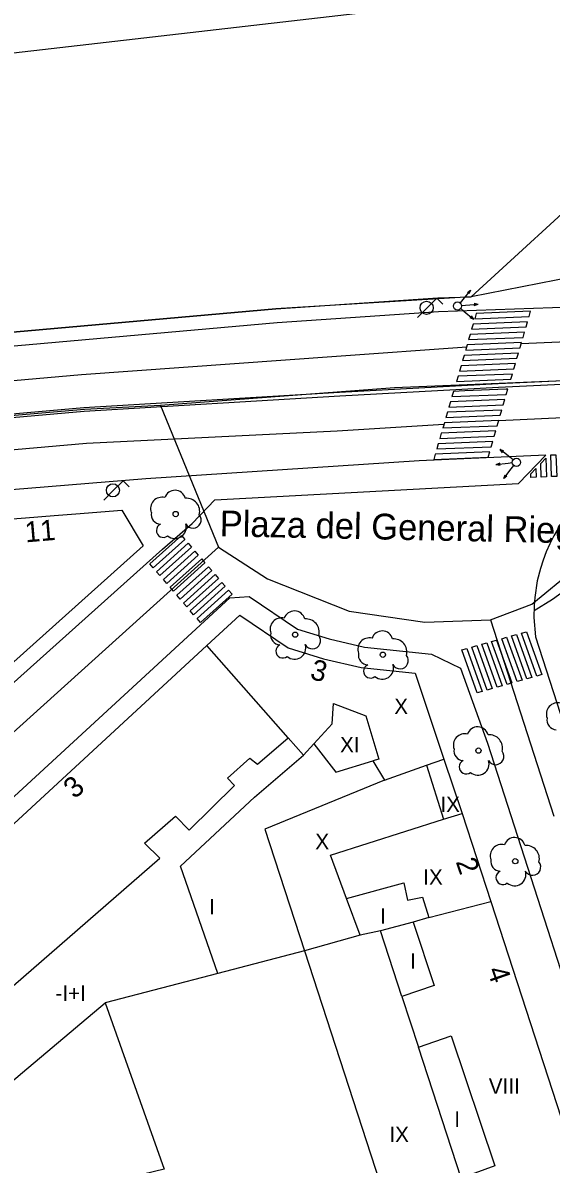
# Model space of a CAD drawing. Extents: x 282771 to 285132, y 4823109 to 4825496.
# Drawn here: x 284248.5 to 284299.7, y 4824178.7 to 4824289.3 of the extents above; entities that cross this region are included whole.
import ezdxf

# ---------------------------------------------------------------- set-up
doc = ezdxf.new("R2010")
doc.units = 0
for name, color, linetype in [('ACERA-BORDILLO', 7, 'Continuous'), ('ARBOL', 7, 'Continuous'), ('CALLE-EJE', 7, 'Continuous'), ('CALLE-TEXTO', 7, 'Continuous'), ('EDIFICIO', 7, 'Continuous'), ('FAROLA', 7, 'Continuous'), ('INTERIOR-EDIFICIO', 7, 'Continuous'), ('MEDIANERA', 7, 'Continuous'), ('NUM-PORTAL', 7, 'Continuous'), ('PARQUE-JARDIN-AREA', 7, 'Continuous'), ('PASO-PEATONES', 7, 'Continuous'), ('SEMAFORO', 7, 'Continuous'), ('SENAL-VIARIA', 7, 'Continuous'), ('TXT-ALTURA-EDIFICIO', 7, 'Continuous'), ('ZONA-VERDE', 7, 'Continuous')]:
    doc.layers.add(name, color=color, linetype=linetype)

msp = doc.modelspace()

# ---------------------------------------------------------------- linework, layer by layer
at = {"layer": 'ACERA-BORDILLO'}
for points in [[(284542.07, 4824270.38), (284446.22, 4824267.32), (284355.28, 4824263.53), (284352.14, 4824263.43), (284312.75, 4824262.16), (284288.83, 4824261.33), (284273.17, 4824260.27), (284211.62, 4824254.81), (284179.07, 4824252.27), (284149.26, 4824249.55)], [(284124, 4824114.24), (284173.74, 4824159.15), (284262.08, 4824238.34), (284264.94, 4824240.83), (284267.15, 4824243.12), (284296.57, 4824244.69), (284299.22, 4824247.44)], [(284299.22, 4824247.44), (284286.93, 4824246.89), (284260.45, 4824245.14), (284153.54, 4824236.39)], [(284264.95, 4824240.83), (284267.15, 4824243.12)], [(284299.99, 4824239.61), (284299.6, 4824238.84), (284299.25, 4824238.06), (284298.95, 4824237.27), (284298.7, 4824236.47), (284298.39, 4824235.26), (284298.14, 4824233.66), (284298.08, 4824232.87), (284298.07, 4824231.71), (284298.21, 4824229.84), (284301.33, 4824220.25)], [(284210.1, 4824178.52), (284210.08, 4824178.8), (284210.08, 4824179.07), (284210.12, 4824179.35), (284210.2, 4824179.61), (284210.31, 4824179.87), (284210.45, 4824180.11), (284210.42, 4824180.07), (284268.61, 4824233.6), (284270.46, 4824233.73), (284275.14, 4824230.59), (284278.21, 4824229.63), (284281.66, 4824228.83), (284288.14, 4824228.15), (284290.95, 4824226.79), (284293.57, 4824219.53), (284331.26, 4824102.68)]]:
    msp.add_lwpolyline(points, dxfattribs=at)
at = {"layer": 'ARBOL'}
for centre in [(284263.35, 4824241.73), (284274.93, 4824230.04), (284283.43, 4824228.1), (284292.69, 4824218.81), (284296.26, 4824208.09)]:
    msp.add_circle(centre, 0.255, dxfattribs=at)
for centre, radius, start, end in [((284262.02, 4824242.26), 1.1, 75.4318, 200.5561), ((284263.28, 4824242.99), 1.04, 15.6423, 161.3843), ((284264.41, 4824241.99), 1.27, 345.0327, 95.7993), ((284261.91, 4824241.69), 0.935, 168.599, 268.1324), ((284265.02, 4824241.16), 0.797, 208.9625, 38.991), ((284262.15, 4824240.14), 0.672, 113.7367, 309.4725), ((284263.29, 4824240.44), 1.09, 228.9545, 17.928), ((284274.86, 4824231.3), 1.04, 15.6423, 161.3843), ((284273.6, 4824230.57), 1.1, 75.4318, 200.5561), ((284275.99, 4824230.3), 1.27, 345.0327, 95.7993), ((284273.49, 4824230), 0.935, 168.599, 268.1324), ((284276.6, 4824229.47), 0.797, 208.9625, 38.991), ((284283.36, 4824229.36), 1.04, 15.6423, 161.3843), ((284273.73, 4824228.45), 0.672, 113.7367, 309.4725), ((284274.87, 4824228.75), 1.09, 228.9545, 17.928), ((284282.1, 4824228.63), 1.1, 75.4318, 200.5561), ((284284.49, 4824228.36), 1.27, 345.0327, 95.7993), ((284281.99, 4824228.06), 0.935, 168.599, 268.1324), ((284285.1, 4824227.53), 0.797, 208.9625, 38.991), ((284282.23, 4824226.51), 0.672, 113.7367, 309.4725), ((284283.37, 4824226.81), 1.09, 228.9545, 17.928), ((284300.37, 4824222.34), 1.1, 75.4318, 200.5561), ((284292.62, 4824220.07), 1.04, 15.6423, 161.3843), ((284300.26, 4824221.77), 0.935, 168.599, 268.1324), ((284291.36, 4824219.34), 1.1, 75.4318, 200.5561), ((284293.75, 4824219.07), 1.27, 345.0327, 95.7993), ((284291.25, 4824218.77), 0.935, 168.599, 268.1324), ((284291.49, 4824217.22), 0.672, 113.7367, 309.4725), ((284292.63, 4824217.52), 1.09, 228.9545, 17.928), ((284294.36, 4824218.24), 0.797, 208.9625, 38.991), ((284296.19, 4824209.35), 1.04, 15.6423, 161.3843), ((284294.93, 4824208.62), 1.1, 75.4318, 200.5561), ((284297.32, 4824208.35), 1.27, 345.0327, 95.7993), ((284294.82, 4824208.05), 0.935, 168.599, 268.1324), ((284297.93, 4824207.52), 0.797, 208.9625, 38.991), ((284295.06, 4824206.5), 0.672, 113.7367, 309.4725), ((284296.2, 4824206.8), 1.09, 228.9545, 17.928)]:
    msp.add_arc(centre, radius, start, end, dxfattribs=at)
at = {"layer": 'CALLE-EJE'}
for points in [[(284608.71, 4824286.14), (284527.94, 4824307.05), (284348.08, 4824297.99), (284132.84, 4824273.18)], [(284309.55, 4824254.98), (284284.57, 4824253.95), (284261.87, 4824252.25)], [(284293.87, 4824231.48), (284297.86, 4824233), (284302.04, 4824236.42), (284304.92, 4824239.15), (284306.22, 4824241.93), (284308, 4824246.83), (284309.55, 4824254.98)], [(284261.87, 4824252.25), (284254.5, 4824251.87), (284239.08, 4824250.55), (284165.54, 4824244.07), (284149.74, 4824242.61), (284137.83, 4824241.41), (284131.99, 4824240.62), (284123.18, 4824238.72), (284101.16, 4824233.36), (284089.55, 4824230.07), (284077.5, 4824226.06), (284073.92, 4824224.8)], [(284261.87, 4824252.25), (284267.49, 4824238.51)], [(284267.49, 4824238.51), (284203.41, 4824180.69)], [(284267.49, 4824238.51), (284272.25, 4824235.46), (284280.16, 4824232.33), (284287.51, 4824231.26), (284293.87, 4824231.48)], [(284293.87, 4824231.48), (284299.99, 4824212.45)]]:
    msp.add_lwpolyline(points, dxfattribs=at)
at = {"layer": 'EDIFICIO'}
for points in [[(284175.49, 4824235.07), (284193.45, 4824236.81), (284208.67, 4824238.3), (284217.09, 4824238.94), (284225.8, 4824239.6), (284229.79, 4824239.9), (284248.8, 4824241.36), (284251.59, 4824241.58), (284253.67, 4824241.74), (284258.12, 4824242.12), (284260.19, 4824238.64), (284245.44, 4824225.44), (284236.87, 4824217.78), (284228.62, 4824210.4), (284219.83, 4824202.54), (284210.68, 4824194.36), (284195.01, 4824180.34), (284190.55, 4824176.35), (284181.49, 4824168.25), (284174.34, 4824161.85), (284168.71, 4824156.7), (284152.41, 4824150.92)], [(284324.59, 4824099.8), (284314.94, 4824094.16), (284295.32, 4824082.71), (284291.21, 4824083.78), (284280.6, 4824101.83), (284267.9, 4824123.44), (284265.21, 4824128.1), (284235.35, 4824156.87), (284212.05, 4824178.86), (284226.41, 4824192.11), (284266.36, 4824228.98), (284269.57, 4824231.94), (284274.26, 4824228.77), (284277.69, 4824227.69), (284281.33, 4824226.85), (284286.56, 4824226.3), (284289.34, 4824217.99), (284291.1, 4824212.72)], [(284291.1, 4824212.72), (284293.88, 4824204.19), (284306.22, 4824166.22), (284320.41, 4824122.73), (284323.54, 4824113.15), (284326.37, 4824104.5), (284326.52, 4824103.87), (284326.57, 4824103.2), (284326.5, 4824102.51), (284326.31, 4824101.83), (284326, 4824101.2), (284325.59, 4824100.64), (284325.11, 4824100.17), (284324.59, 4824099.8)]]:
    msp.add_lwpolyline(points, dxfattribs=at)
at = {"layer": 'FAROLA'}
for p, q in [((284288.65, 4824262.65), (284287.71, 4824261.72)), ((284289.24, 4824262.06), (284288.65, 4824262.65)), ((284287.71, 4824261.72), (284286.78, 4824260.78)), ((284258.25, 4824244.96), (284257.31, 4824244.03)), ((284258.84, 4824244.37), (284258.25, 4824244.96)), ((284257.31, 4824244.03), (284256.38, 4824243.09))]:
    msp.add_line(p, q, dxfattribs=at)
for centre in [(284287.67, 4824261.72), (284257.27, 4824244.03)]:
    msp.add_circle(centre, 0.637, dxfattribs=at)
at = {"layer": 'INTERIOR-EDIFICIO'}
for points in [[(284255.17, 4824159.17), (284238.08, 4824178.78), (284233.61, 4824183.88), (284261.83, 4824208.4), (284260.32, 4824209.83), (284263.34, 4824212.47), (284264.66, 4824211.1), (284269.05, 4824215.43), (284268.36, 4824216.15), (284270.54, 4824218.09), (284271.27, 4824217.5), (284274.26, 4824220.04), (284275.73, 4824218.38), (284276.73, 4824219.45), (284278.86, 4824216.72), (284282.47, 4824217.81), (284283.57, 4824215.93), (284271.99, 4824211.19), (284275.83, 4824199.4), (284287.4, 4824163.84)], [(284283.2, 4824201.35), (284281.24, 4824200.94), (284279.91, 4824204.48), (284285.45, 4824205.98), (284285.81, 4824204.31), (284287.28, 4824204.61), (284287.87, 4824202.65), (284286.35, 4824202.2), (284288.4, 4824196.06), (284285.27, 4824194.99), (284283.2, 4824201.35)], [(284290.05, 4824191.16), (284294.27, 4824178.57), (284291.02, 4824177.37), (284286.87, 4824190.07), (284290.05, 4824191.16)]]:
    msp.add_lwpolyline(points, dxfattribs=at)
at = {"layer": 'MEDIANERA'}
for points in [[(284274.26, 4824220.04), (284266.36, 4824228.98)], [(284276.73, 4824219.45), (284278.53, 4824221.4), (284278.66, 4824223.38), (284281.77, 4824222.17), (284283.04, 4824217.99), (284282.47, 4824217.81)], [(284276.73, 4824219.45), (284278.86, 4824216.72), (284282.47, 4824217.81)], [(284267.45, 4824197.21), (284263.81, 4824207.62), (284270.99, 4824214.31), (284275.73, 4824218.38)], [(284287.67, 4824217.39), (284289.34, 4824217.99)], [(284283.57, 4824215.93), (284287.67, 4824217.39)], [(284287.67, 4824217.39), (284289.29, 4824212.15)], [(284289.29, 4824212.15), (284291.1, 4824212.72)], [(284279.91, 4824204.48), (284278.34, 4824208.67), (284289.29, 4824212.15)], [(284287.87, 4824202.65), (284293.88, 4824204.19)], [(284286.35, 4824202.2), (284283.2, 4824201.35)], [(284281.24, 4824200.94), (284275.83, 4824199.4), (284267.45, 4824197.21)], [(284267.45, 4824197.21), (284256.51, 4824194.36)], [(284285.27, 4824194.99), (284286.87, 4824190.07)], [(284238.08, 4824178.78), (284248.52, 4824187.61), (284256.51, 4824194.36)], [(284256.51, 4824194.36), (284262.23, 4824178.26), (284260.24, 4824177.78), (284265.84, 4824160.72)]]:
    msp.add_lwpolyline(points, dxfattribs=at)
at = {"layer": 'PARQUE-JARDIN-AREA'}
msp.add_lwpolyline([(284524.72, 4824274.13), (284380.49, 4824267.09), (284370.14, 4824266.65), (284366.33, 4824266.92), (284352.04, 4824266.35), (284312.65, 4824265.08), (284301.87, 4824264.71), (284291.99, 4824262.79), (284273.06, 4824261.62), (284211.5, 4824256.16), (284178.95, 4824253.62), (284149.13, 4824250.9)], dxfattribs=at)
at = {"layer": 'PASO-PEATONES'}
for p, q in [((284292.47, 4824261.16), (284292.33, 4824260.65)), ((284297.74, 4824261.38), (284292.47, 4824261.16)), ((284297.59, 4824260.87), (284297.74, 4824261.38)), ((284292.18, 4824260.14), (284292.03, 4824259.64)), ((284292.03, 4824259.64), (284297.3, 4824259.86)), ((284297.45, 4824260.36), (284292.18, 4824260.14)), ((284292.33, 4824260.65), (284297.59, 4824260.87)), ((284297.3, 4824259.86), (284297.45, 4824260.36)), ((284291.89, 4824259.13), (284291.74, 4824258.63)), ((284291.74, 4824258.63), (284297.01, 4824258.84)), ((284297.16, 4824259.35), (284291.89, 4824259.13)), ((284297.01, 4824258.84), (284297.16, 4824259.35)), ((284291.59, 4824258.12), (284291.47, 4824257.68)), ((284291.47, 4824257.61), (284296.72, 4824257.83)), ((284296.86, 4824258.34), (284291.59, 4824258.12)), ((284291.3, 4824257.11), (284291.15, 4824256.6)), ((284291.15, 4824256.6), (284296.42, 4824256.82)), ((284296.57, 4824257.33), (284291.3, 4824257.11)), ((284296.42, 4824256.82), (284296.57, 4824257.33)), ((284291.01, 4824256.09), (284290.86, 4824255.59)), ((284290.86, 4824255.59), (284296.13, 4824255.81)), ((284296.28, 4824256.31), (284291.01, 4824256.09)), ((284296.13, 4824255.81), (284296.28, 4824256.31)), ((284290.71, 4824255.08), (284290.57, 4824254.57)), ((284290.57, 4824254.57), (284295.84, 4824254.79)), ((284295.98, 4824255.3), (284290.71, 4824255.08)), ((284295.84, 4824254.79), (284295.98, 4824255.3)), ((284290.26, 4824253.6), (284290.12, 4824253.11)), ((284290.12, 4824253.11), (284295.39, 4824253.33)), ((284291.37, 4824253.66), (284290.26, 4824253.6)), ((284295.36, 4824253.83), (284291.37, 4824253.66)), ((284295.53, 4824253.83), (284295.36, 4824253.83)), ((284295.39, 4824253.33), (284295.53, 4824253.83)), ((284289.97, 4824252.6), (284289.83, 4824252.09)), ((284289.83, 4824252.09), (284295.09, 4824252.31)), ((284295.24, 4824252.82), (284289.97, 4824252.6)), ((284295.09, 4824252.31), (284295.24, 4824252.82)), ((284289.68, 4824251.59), (284289.53, 4824251.08)), ((284289.53, 4824251.08), (284294.8, 4824251.3)), ((284294.95, 4824251.81), (284289.68, 4824251.59)), ((284294.8, 4824251.3), (284294.95, 4824251.81)), ((284289.24, 4824250.07), (284294.51, 4824250.29)), ((284294.65, 4824250.79), (284289.39, 4824250.57)), ((284294.07, 4824248.77), (284288.8, 4824248.55)), ((284289.09, 4824249.56), (284288.95, 4824249.06)), ((284288.95, 4824249.06), (284294.22, 4824249.27)), ((284294.36, 4824249.78), (284289.09, 4824249.56)), ((284293.92, 4824248.26), (284294.07, 4824248.77)), ((284294.22, 4824249.27), (284294.36, 4824249.78)), ((284293.78, 4824247.76), (284288.51, 4824247.54)), ((284288.8, 4824248.55), (284288.65, 4824248.04)), ((284288.65, 4824248.04), (284293.92, 4824248.26)), ((284293.63, 4824247.25), (284293.78, 4824247.76)), ((284288.51, 4824247.54), (284288.36, 4824247.03)), ((284288.36, 4824247.03), (284293.63, 4824247.25))]:
    msp.add_line(p, q, dxfattribs=at)
for points in [[(284291.47, 4824257.68), (284291.47, 4824257.61)], [(284296.72, 4824257.83), (284296.77, 4824258.01), (284296.86, 4824258.34)], [(284289.39, 4824250.57), (284289.29, 4824250.24), (284289.24, 4824250.07)], [(284294.51, 4824250.29), (284294.6, 4824250.59), (284294.65, 4824250.79)]]:
    msp.add_lwpolyline(points, dxfattribs=at)
for points in [[(284298.78, 4824245.32), (284298.73, 4824246.64), (284299.21, 4824247.14), (284299.28, 4824245.34)], [(284299.78, 4824245.36), (284299.7, 4824247.46), (284300.19, 4824247.48), (284300.28, 4824245.38)], [(284297.78, 4824245.28), (284297.76, 4824245.64), (284298.24, 4824246.14), (284298.28, 4824245.3)], [(284261.18, 4824236.52), (284260.85, 4824236.9), (284263.9, 4824239.65), (284264.24, 4824239.28)], [(284261.83, 4824235.76), (284261.5, 4824236.14), (284264.56, 4824238.9), (284264.89, 4824238.52)], [(284262.48, 4824235.01), (284262.16, 4824235.38), (284265.22, 4824238.14), (284265.54, 4824237.76)], [(284262.97, 4824234.44), (284262.81, 4824234.63), (284265.87, 4824237.38), (284266.03, 4824237.2), (284266.19, 4824237.01), (284263.14, 4824234.25)], [(284263.79, 4824233.49), (284263.46, 4824233.87), (284266.52, 4824236.63), (284266.85, 4824236.25)], [(284264.44, 4824232.73), (284264.12, 4824233.11), (284267.17, 4824235.87), (284267.5, 4824235.49)], [(284265.09, 4824231.97), (284264.77, 4824232.35), (284267.83, 4824235.11), (284268.15, 4824234.73)], [(284265.75, 4824231.22), (284265.42, 4824231.6), (284268.48, 4824234.35), (284268.81, 4824233.97)], [(284297.39, 4824225.76), (284295.9, 4824229.92), (284296.39, 4824230.06), (284297.87, 4824225.9)], [(284298.36, 4824226.03), (284296.87, 4824230.19), (284297.35, 4824230.33), (284298.84, 4824226.17)], [(284293.53, 4824224.68), (284292.04, 4824228.84), (284292.52, 4824228.98), (284294.01, 4824224.82)], [(284294.49, 4824224.95), (284293.01, 4824229.11), (284293.49, 4824229.25), (284294.98, 4824225.09)], [(284295.46, 4824225.22), (284293.97, 4824229.38), (284294.45, 4824229.52), (284295.94, 4824225.36)], [(284296.43, 4824225.49), (284294.94, 4824229.65), (284295.42, 4824229.79), (284296.91, 4824225.63)], [(284292.56, 4824224.41), (284291.08, 4824228.57), (284291.56, 4824228.71), (284293.05, 4824224.55)]]:
    msp.add_lwpolyline(points, close=True, dxfattribs=at)
at = {"layer": 'SEMAFORO'}
for p, q in [((284291.93, 4824263.43), (284291.17, 4824262.51)), ((284291.62, 4824263.2), (284291.93, 4824263.43)), ((284291.93, 4824263.43), (284291.77, 4824263.08)), ((284291.17, 4824262.51), (284290.92, 4824262.2)), ((284291.45, 4824261.97), (284292.65, 4824262.08)), ((284292.26, 4824262.16), (284292.65, 4824262.08)), ((284292.28, 4824261.93), (284292.65, 4824262.08)), ((284290.97, 4824261.64), (284291.28, 4824261.38)), ((284291.06, 4824261.93), (284291.45, 4824261.97)), ((284291.28, 4824261.38), (284292.2, 4824260.62)), ((284291.97, 4824260.94), (284292.2, 4824260.62)), ((284291.85, 4824260.78), (284292.2, 4824260.62)), ((284295.74, 4824247.23), (284294.79, 4824247.97)), ((284295.03, 4824247.65), (284294.79, 4824247.97)), ((284295.15, 4824247.81), (284294.79, 4824247.97)), ((284294.75, 4824246.65), (284294.39, 4824246.49)), ((284295.58, 4824246.64), (284294.39, 4824246.49)), ((284295.97, 4824246.69), (284295.58, 4824246.64)), ((284296.05, 4824246.98), (284295.74, 4824247.23)), ((284294.78, 4824246.43), (284294.39, 4824246.49)), ((284295.14, 4824245.16), (284295.87, 4824246.1)), ((284295.14, 4824245.16), (284295.29, 4824245.52)), ((284295.87, 4824246.1), (284296.12, 4824246.42)), ((284295.45, 4824245.4), (284295.14, 4824245.16))]:
    msp.add_line(p, q, dxfattribs=at)
for centre in [(284290.66, 4824261.89), (284296.37, 4824246.74)]:
    msp.add_circle(centre, 0.4, dxfattribs=at)
at = {"layer": 'SENAL-VIARIA'}
for points in [[(284296.84, 4824258.26), (284314.59, 4824259.02), (284471.19, 4824264.93), (284530.82, 4824266.86)], [(284131.96, 4824240.76), (284134.87, 4824241.15), (284137.78, 4824241.56), (284137.79, 4824241.56), (284142.46, 4824242.06), (284145.3, 4824242.35), (284149.52, 4824242.74), (284153.91, 4824243.21), (284158.86, 4824243.64), (284254.45, 4824252.04), (284279.24, 4824253.53), (284294.61, 4824254.39), (284314.99, 4824255.33), (284412.16, 4824258.93), (284450.87, 4824260.66), (284465.42, 4824261.27), (284490.26, 4824262.25), (284531.26, 4824263.88)], [(284132.01, 4824240.41), (284134.92, 4824240.8), (284137.82, 4824241.21), (284142.5, 4824241.71), (284145.33, 4824242), (284149.55, 4824242.39), (284153.95, 4824242.86), (284158.89, 4824243.29), (284254.48, 4824251.69), (284279.26, 4824253.18), (284294.63, 4824254.04), (284315.01, 4824254.98), (284412.17, 4824258.58), (284450.89, 4824260.31), (284465.43, 4824260.92), (284490.27, 4824261.9), (284531.28, 4824263.53)], [(284294.65, 4824250.79), (284314.65, 4824251.74), (284395.18, 4824254.75), (284439.02, 4824256.44), (284463.07, 4824257.48), (284485.61, 4824258.49), (284530.5, 4824260.21)], [(284131.53, 4824243.93), (284134.42, 4824244.32), (284137.45, 4824244.75), (284142.14, 4824245.25), (284145, 4824245.54), (284149.18, 4824245.93), (284153.64, 4824246.4), (284158.58, 4824246.83), (284254.23, 4824255.24), (284278.92, 4824257.03), (284291.55, 4824257.95)], [(284132.42, 4824237.34), (284135.35, 4824237.73), (284138.15, 4824238.13), (284142.81, 4824238.63), (284145.62, 4824238.91), (284149.88, 4824239.31), (284154.22, 4824239.77), (284159.16, 4824240.2), (284254.71, 4824248.6), (284279.01, 4824249.79), (284289.35, 4824250.45)]]:
    msp.add_lwpolyline(points, dxfattribs=at)
at = {"layer": 'ZONA-VERDE'}
for points in [[(284149.13, 4824250.9), (284178.95, 4824253.62), (284211.5, 4824256.16), (284273.06, 4824261.62), (284288.76, 4824262.68), (284291.99, 4824262.79), (284317.25, 4824285.9)], [(284298.08, 4824232.38), (284299.88, 4824233.48), (284301.61, 4824234.74), (284303.23, 4824236.15), (284304.74, 4824237.71), (284306.1, 4824239.39), (284307.31, 4824241.17), (284308.35, 4824243.03), (284309.23, 4824244.96), (284304.39, 4824244.73), (284304.13, 4824244.55), (284303.16, 4824243.7), (284302.24, 4824242.78), (284301.4, 4824241.78), (284300.64, 4824240.72), (284299.99, 4824239.61), (284299.6, 4824238.84), (284299.25, 4824238.06), (284298.95, 4824237.27), (284298.7, 4824236.47), (284298.39, 4824235.26), (284298.14, 4824233.66), (284298.08, 4824232.87), (284298.08, 4824232.38)]]:
    msp.add_lwpolyline(points, dxfattribs=at)

# ---------------------------------------------------------------- texts
at = {"layer": 'CALLE-TEXTO'}
msp.add_text('Plaza del General Riego', height=2.5, rotation=358.8611, dxfattribs=at).set_placement((284267.6, 4824239.58))
at = {"layer": 'NUM-PORTAL'}
for s, rotation, p in [('11', 4.81, (284248.81, 4824238.98)), ('3', 345.572, (284276.28, 4824225.78)), ('3', 40.8182, (284253.55, 4824214.06)), ('2', 289.01, (284290.47, 4824208.05)), ('4', 289.01, (284293.51, 4824197.54))]:
    msp.add_text(s, height=2, rotation=rotation, dxfattribs=at).set_placement(p)
at = {"layer": 'TXT-ALTURA-EDIFICIO'}
for s, p in [('X', (284284.53, 4824222.35)), ('XI', (284279.28, 4824218.64)), ('IX', (284289, 4824212.85)), ('X', (284276.88, 4824209.25)), ('IX', (284287.34, 4824205.81)), ('I', (284266.58, 4824202.93)), ('I', (284283.16, 4824202.03)), ('I', (284286.06, 4824197.67)), ('-I+I', (284251.7, 4824194.56)), ('VIII', (284293.69, 4824185.55)), ('I', (284290.35, 4824182.35)), ('IX', (284284.06, 4824180.87))]:
    msp.add_text(s, height=1.5, rotation=0, dxfattribs=at).set_placement(p)

doc.saveas('drawing.dxf')
